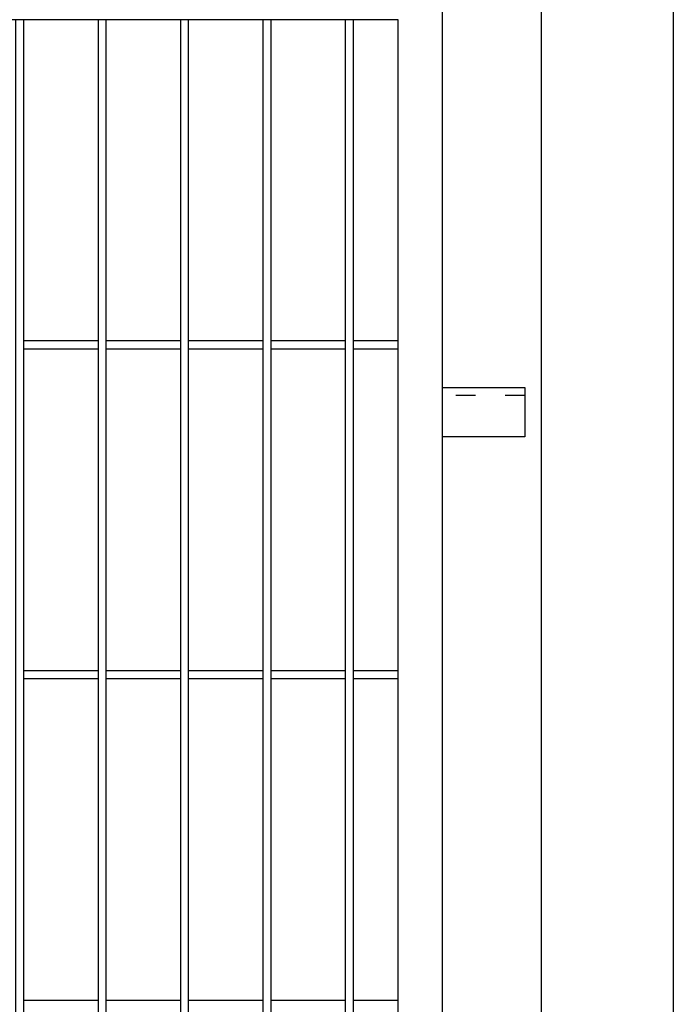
# Model space of a CAD drawing. Header units: inches. Extents: x 43593 to 117387, y -66787 to -26237.
# Tile 291 of 340: x 51437 to 51516, y -27665 to -27546. Entities that reach past the tile are written whole.
import ezdxf

# ---------------------------------------------------------------- set-up
doc = ezdxf.new("R2010")
doc.units = ezdxf.units.IN
doc.header["$MEASUREMENT"] = 0
doc.linetypes.add('ACAD_ISO03W100', pattern=[30, 12, -18])
doc.layers.add('AW OGRODZENIA', color=253, linetype='Continuous')

msp = doc.modelspace()

# ---------------------------------------------------------------- linework, layer by layer
at = {"layer": 'AW OGRODZENIA'}
for p, q in [((51437.076, -27584.469), (51446.084, -27584.469)), ((51437.076, -27584.469), (51446.084, -27584.469)), ((51437.076, -27584.469), (51446.084, -27584.469)), ((51437.076, -27584.469), (51446.084, -27584.469)), ((51437.076, -27584.469), (51446.084, -27584.469)), ((51437.076, -27584.469), (51446.084, -27584.469)), ((51437.076, -27584.469), (51446.084, -27584.469)), ((51437.076, -27584.469), (51446.084, -27584.469)), ((51437.076, -27584.469), (51446.084, -27584.469)), ((51437.076, -27584.469), (51446.084, -27584.469)), ((51437.076, -27584.469), (51446.084, -27584.469)), ((51437.076, -27584.469), (51446.084, -27584.469)), ((51437.076, -27584.469), (51446.084, -27584.469)), ((51437.076, -27584.469), (51446.084, -27584.469)), ((51437.076, -27584.469), (51446.084, -27584.469)), ((51437.076, -27584.469), (51446.084, -27584.469)), ((51437.076, -27584.469), (51446.084, -27584.469)), ((51437.076, -27584.469), (51446.084, -27584.469)), ((51437.076, -27584.469), (51446.084, -27584.469)), ((51437.076, -27584.469), (51446.084, -27584.469)), ((51437.076, -27584.469), (51446.084, -27584.469)), ((51437.076, -27584.469), (51446.084, -27584.469)), ((51437.076, -27584.469), (51446.084, -27584.469)), ((51437.076, -27584.469), (51446.084, -27584.469)), ((51437.076, -27584.469), (51446.084, -27584.469)), ((51447.076, -27584.469), (51456.084, -27584.469)), ((51447.076, -27584.469), (51456.084, -27584.469)), ((51447.076, -27584.469), (51456.084, -27584.469)), ((51447.076, -27584.469), (51456.084, -27584.469)), ((51447.076, -27584.469), (51456.084, -27584.469)), ((51447.076, -27584.469), (51456.084, -27584.469)), ((51447.076, -27584.469), (51456.084, -27584.469)), ((51447.076, -27584.469), (51456.084, -27584.469)), ((51447.076, -27584.469), (51456.084, -27584.469)), ((51447.076, -27584.469), (51456.084, -27584.469)), ((51447.076, -27584.469), (51456.084, -27584.469)), ((51447.076, -27584.469), (51456.084, -27584.469)), ((51447.076, -27584.469), (51456.084, -27584.469)), ((51447.076, -27584.469), (51456.084, -27584.469)), ((51447.076, -27584.469), (51456.084, -27584.469)), ((51447.076, -27584.469), (51456.084, -27584.469)), ((51447.076, -27584.469), (51456.084, -27584.469)), ((51447.076, -27584.469), (51456.084, -27584.469)), ((51447.076, -27584.469), (51456.084, -27584.469)), ((51447.076, -27584.469), (51456.084, -27584.469)), ((51447.076, -27584.469), (51456.084, -27584.469)), ((51447.076, -27584.469), (51456.084, -27584.469)), ((51447.076, -27584.469), (51456.084, -27584.469)), ((51447.076, -27584.469), (51456.084, -27584.469)), ((51447.076, -27584.469), (51456.084, -27584.469)), ((51457.076, -27584.469), (51466.084, -27584.469)), ((51457.076, -27584.469), (51466.084, -27584.469)), ((51457.076, -27584.469), (51466.084, -27584.469)), ((51457.076, -27584.469), (51466.084, -27584.469)), ((51457.076, -27584.469), (51466.084, -27584.469)), ((51457.076, -27584.469), (51466.084, -27584.469)), ((51457.076, -27584.469), (51466.084, -27584.469)), ((51457.076, -27584.469), (51466.084, -27584.469)), ((51457.076, -27584.469), (51466.084, -27584.469)), ((51457.076, -27584.469), (51466.084, -27584.469)), ((51457.076, -27584.469), (51466.084, -27584.469)), ((51457.076, -27584.469), (51466.084, -27584.469)), ((51457.076, -27584.469), (51466.084, -27584.469)), ((51457.076, -27584.469), (51466.084, -27584.469)), ((51457.076, -27584.469), (51466.084, -27584.469)), ((51457.076, -27584.469), (51466.084, -27584.469)), ((51457.076, -27584.469), (51466.084, -27584.469)), ((51457.076, -27584.469), (51466.084, -27584.469)), ((51457.076, -27584.469), (51466.084, -27584.469)), ((51457.076, -27584.469), (51466.084, -27584.469)), ((51457.076, -27584.469), (51466.084, -27584.469)), ((51457.076, -27584.469), (51466.084, -27584.469)), ((51457.076, -27584.469), (51466.084, -27584.469)), ((51457.076, -27584.469), (51466.084, -27584.469)), ((51457.076, -27584.469), (51466.084, -27584.469)), ((51467.076, -27584.469), (51476.084, -27584.469)), ((51467.076, -27584.469), (51476.084, -27584.469)), ((51467.076, -27584.469), (51476.084, -27584.469)), ((51467.076, -27584.469), (51476.084, -27584.469)), ((51467.076, -27584.469), (51476.084, -27584.469)), ((51467.076, -27584.469), (51476.084, -27584.469)), ((51467.076, -27584.469), (51476.084, -27584.469)), ((51467.076, -27584.469), (51476.084, -27584.469)), ((51467.076, -27584.469), (51476.084, -27584.469)), ((51467.076, -27584.469), (51476.084, -27584.469)), ((51467.076, -27584.469), (51476.084, -27584.469)), ((51467.076, -27584.469), (51476.084, -27584.469)), ((51467.076, -27584.469), (51476.084, -27584.469)), ((51467.076, -27584.469), (51476.084, -27584.469)), ((51467.076, -27584.469), (51476.084, -27584.469)), ((51467.076, -27584.469), (51476.084, -27584.469)), ((51467.076, -27584.469), (51476.084, -27584.469)), ((51467.076, -27584.469), (51476.084, -27584.469)), ((51467.076, -27584.469), (51476.084, -27584.469)), ((51467.076, -27584.469), (51476.084, -27584.469)), ((51467.076, -27584.469), (51476.084, -27584.469)), ((51467.076, -27584.469), (51476.084, -27584.469)), ((51467.076, -27584.469), (51476.084, -27584.469)), ((51467.076, -27584.469), (51476.084, -27584.469)), ((51467.076, -27584.469), (51476.084, -27584.469)), ((51477.076, -27584.469), (51482.476, -27584.469)), ((51477.076, -27584.469), (51482.476, -27584.469)), ((51477.076, -27584.469), (51482.476, -27584.469)), ((51477.076, -27584.469), (51482.476, -27584.469)), ((51477.076, -27584.469), (51482.476, -27584.469)), ((51477.076, -27584.469), (51482.476, -27584.469)), ((51477.076, -27584.469), (51482.476, -27584.469)), ((51477.076, -27584.469), (51482.476, -27584.469)), ((51477.076, -27584.469), (51482.476, -27584.469)), ((51477.076, -27584.469), (51482.476, -27584.469)), ((51477.076, -27584.469), (51482.476, -27584.469)), ((51477.076, -27584.469), (51482.476, -27584.469)), ((51477.076, -27584.469), (51482.476, -27584.469)), ((51477.076, -27584.469), (51482.476, -27584.469)), ((51477.076, -27584.469), (51482.476, -27584.469)), ((51477.076, -27584.469), (51482.476, -27584.469)), ((51477.076, -27584.469), (51482.476, -27584.469)), ((51477.076, -27584.469), (51482.476, -27584.469)), ((51477.076, -27584.469), (51482.476, -27584.469)), ((51477.076, -27584.469), (51482.476, -27584.469)), ((51477.076, -27584.469), (51482.476, -27584.469)), ((51477.076, -27584.469), (51482.476, -27584.469)), ((51477.076, -27584.469), (51482.476, -27584.469)), ((51477.076, -27584.469), (51482.476, -27584.469)), ((51477.076, -27584.469), (51482.476, -27584.469)), ((51437.076, -27585.469), (51446.084, -27585.469)), ((51437.076, -27585.469), (51446.084, -27585.469)), ((51437.076, -27585.469), (51446.084, -27585.469)), ((51437.076, -27585.469), (51446.084, -27585.469)), ((51437.076, -27585.469), (51446.084, -27585.469)), ((51437.076, -27585.469), (51446.084, -27585.469)), ((51437.076, -27585.469), (51446.084, -27585.469)), ((51437.076, -27585.469), (51446.084, -27585.469)), ((51437.076, -27585.469), (51446.084, -27585.469)), ((51437.076, -27585.469), (51446.084, -27585.469)), ((51437.076, -27585.469), (51446.084, -27585.469)), ((51437.076, -27585.469), (51446.084, -27585.469)), ((51437.076, -27585.469), (51446.084, -27585.469)), ((51437.076, -27585.469), (51446.084, -27585.469)), ((51437.076, -27585.469), (51446.084, -27585.469)), ((51437.076, -27585.469), (51446.084, -27585.469)), ((51437.076, -27585.469), (51446.084, -27585.469)), ((51437.076, -27585.469), (51446.084, -27585.469)), ((51437.076, -27585.469), (51446.084, -27585.469)), ((51437.076, -27585.469), (51446.084, -27585.469)), ((51437.076, -27585.469), (51446.084, -27585.469)), ((51437.076, -27585.469), (51446.084, -27585.469)), ((51437.076, -27585.469), (51446.084, -27585.469)), ((51437.076, -27585.469), (51446.084, -27585.469)), ((51437.076, -27585.469), (51446.084, -27585.469)), ((51447.076, -27585.469), (51456.084, -27585.469)), ((51447.076, -27585.469), (51456.084, -27585.469)), ((51447.076, -27585.469), (51456.084, -27585.469)), ((51447.076, -27585.469), (51456.084, -27585.469)), ((51447.076, -27585.469), (51456.084, -27585.469)), ((51447.076, -27585.469), (51456.084, -27585.469)), ((51447.076, -27585.469), (51456.084, -27585.469)), ((51447.076, -27585.469), (51456.084, -27585.469)), ((51447.076, -27585.469), (51456.084, -27585.469)), ((51447.076, -27585.469), (51456.084, -27585.469)), ((51447.076, -27585.469), (51456.084, -27585.469)), ((51447.076, -27585.469), (51456.084, -27585.469)), ((51447.076, -27585.469), (51456.084, -27585.469)), ((51447.076, -27585.469), (51456.084, -27585.469)), ((51447.076, -27585.469), (51456.084, -27585.469)), ((51447.076, -27585.469), (51456.084, -27585.469)), ((51447.076, -27585.469), (51456.084, -27585.469)), ((51447.076, -27585.469), (51456.084, -27585.469)), ((51447.076, -27585.469), (51456.084, -27585.469)), ((51447.076, -27585.469), (51456.084, -27585.469)), ((51447.076, -27585.469), (51456.084, -27585.469)), ((51447.076, -27585.469), (51456.084, -27585.469)), ((51447.076, -27585.469), (51456.084, -27585.469)), ((51447.076, -27585.469), (51456.084, -27585.469)), ((51447.076, -27585.469), (51456.084, -27585.469)), ((51457.076, -27585.469), (51466.084, -27585.469)), ((51457.076, -27585.469), (51466.084, -27585.469)), ((51457.076, -27585.469), (51466.084, -27585.469)), ((51457.076, -27585.469), (51466.084, -27585.469)), ((51457.076, -27585.469), (51466.084, -27585.469)), ((51457.076, -27585.469), (51466.084, -27585.469)), ((51457.076, -27585.469), (51466.084, -27585.469)), ((51457.076, -27585.469), (51466.084, -27585.469)), ((51457.076, -27585.469), (51466.084, -27585.469)), ((51457.076, -27585.469), (51466.084, -27585.469)), ((51457.076, -27585.469), (51466.084, -27585.469)), ((51457.076, -27585.469), (51466.084, -27585.469)), ((51457.076, -27585.469), (51466.084, -27585.469)), ((51457.076, -27585.469), (51466.084, -27585.469)), ((51457.076, -27585.469), (51466.084, -27585.469)), ((51457.076, -27585.469), (51466.084, -27585.469)), ((51457.076, -27585.469), (51466.084, -27585.469)), ((51457.076, -27585.469), (51466.084, -27585.469)), ((51457.076, -27585.469), (51466.084, -27585.469)), ((51457.076, -27585.469), (51466.084, -27585.469)), ((51457.076, -27585.469), (51466.084, -27585.469)), ((51457.076, -27585.469), (51466.084, -27585.469)), ((51457.076, -27585.469), (51466.084, -27585.469)), ((51457.076, -27585.469), (51466.084, -27585.469)), ((51457.076, -27585.469), (51466.084, -27585.469)), ((51467.076, -27585.469), (51476.084, -27585.469)), ((51467.076, -27585.469), (51476.084, -27585.469)), ((51467.076, -27585.469), (51476.084, -27585.469)), ((51467.076, -27585.469), (51476.084, -27585.469)), ((51467.076, -27585.469), (51476.084, -27585.469)), ((51467.076, -27585.469), (51476.084, -27585.469)), ((51467.076, -27585.469), (51476.084, -27585.469)), ((51467.076, -27585.469), (51476.084, -27585.469)), ((51467.076, -27585.469), (51476.084, -27585.469)), ((51467.076, -27585.469), (51476.084, -27585.469)), ((51467.076, -27585.469), (51476.084, -27585.469)), ((51467.076, -27585.469), (51476.084, -27585.469)), ((51467.076, -27585.469), (51476.084, -27585.469)), ((51467.076, -27585.469), (51476.084, -27585.469)), ((51467.076, -27585.469), (51476.084, -27585.469)), ((51467.076, -27585.469), (51476.084, -27585.469)), ((51467.076, -27585.469), (51476.084, -27585.469)), ((51467.076, -27585.469), (51476.084, -27585.469)), ((51467.076, -27585.469), (51476.084, -27585.469)), ((51467.076, -27585.469), (51476.084, -27585.469)), ((51467.076, -27585.469), (51476.084, -27585.469)), ((51467.076, -27585.469), (51476.084, -27585.469)), ((51467.076, -27585.469), (51476.084, -27585.469)), ((51467.076, -27585.469), (51476.084, -27585.469)), ((51467.076, -27585.469), (51476.084, -27585.469)), ((51477.076, -27585.469), (51482.476, -27585.469)), ((51477.076, -27585.469), (51482.476, -27585.469)), ((51477.076, -27585.469), (51482.476, -27585.469)), ((51477.076, -27585.469), (51482.476, -27585.469)), ((51477.076, -27585.469), (51482.476, -27585.469)), ((51477.076, -27585.469), (51482.476, -27585.469)), ((51477.076, -27585.469), (51482.476, -27585.469)), ((51477.076, -27585.469), (51482.476, -27585.469)), ((51477.076, -27585.469), (51482.476, -27585.469)), ((51477.076, -27585.469), (51482.476, -27585.469)), ((51477.076, -27585.469), (51482.476, -27585.469)), ((51477.076, -27585.469), (51482.476, -27585.469)), ((51477.076, -27585.469), (51482.476, -27585.469)), ((51477.076, -27585.469), (51482.476, -27585.469)), ((51477.076, -27585.469), (51482.476, -27585.469)), ((51477.076, -27585.469), (51482.476, -27585.469)), ((51477.076, -27585.469), (51482.476, -27585.469)), ((51477.076, -27585.469), (51482.476, -27585.469)), ((51477.076, -27585.469), (51482.476, -27585.469)), ((51477.076, -27585.469), (51482.476, -27585.469)), ((51477.076, -27585.469), (51482.476, -27585.469)), ((51477.076, -27585.469), (51482.476, -27585.469)), ((51477.076, -27585.469), (51482.476, -27585.469)), ((51477.076, -27585.469), (51482.476, -27585.469)), ((51477.076, -27585.469), (51482.476, -27585.469)), ((51487.876, -27590.148), (51497.876, -27590.148)), ((51497.876, -27590.148), (51497.876, -27596.148)), ((51497.876, -27590.148), (51497.876, -27596.148)), ((51497.876, -27596.148), (51487.876, -27596.148)), ((51437.076, -27624.469), (51446.084, -27624.469)), ((51437.076, -27624.469), (51446.084, -27624.469)), ((51437.076, -27624.469), (51446.084, -27624.469)), ((51437.076, -27624.469), (51446.084, -27624.469)), ((51437.076, -27624.469), (51446.084, -27624.469)), ((51437.076, -27624.469), (51446.084, -27624.469)), ((51437.076, -27624.469), (51446.084, -27624.469)), ((51437.076, -27624.469), (51446.084, -27624.469)), ((51437.076, -27624.469), (51446.084, -27624.469)), ((51437.076, -27624.469), (51446.084, -27624.469)), ((51437.076, -27624.469), (51446.084, -27624.469)), ((51437.076, -27624.469), (51446.084, -27624.469)), ((51437.076, -27624.469), (51446.084, -27624.469)), ((51437.076, -27624.469), (51446.084, -27624.469)), ((51437.076, -27624.469), (51446.084, -27624.469)), ((51437.076, -27624.469), (51446.084, -27624.469)), ((51437.076, -27624.469), (51446.084, -27624.469)), ((51437.076, -27624.469), (51446.084, -27624.469)), ((51437.076, -27624.469), (51446.084, -27624.469)), ((51437.076, -27624.469), (51446.084, -27624.469)), ((51437.076, -27624.469), (51446.084, -27624.469)), ((51437.076, -27624.469), (51446.084, -27624.469)), ((51437.076, -27624.469), (51446.084, -27624.469)), ((51437.076, -27624.469), (51446.084, -27624.469)), ((51437.076, -27624.469), (51446.084, -27624.469)), ((51447.076, -27624.469), (51456.084, -27624.469)), ((51447.076, -27624.469), (51456.084, -27624.469)), ((51447.076, -27624.469), (51456.084, -27624.469)), ((51447.076, -27624.469), (51456.084, -27624.469)), ((51447.076, -27624.469), (51456.084, -27624.469)), ((51447.076, -27624.469), (51456.084, -27624.469)), ((51447.076, -27624.469), (51456.084, -27624.469)), ((51447.076, -27624.469), (51456.084, -27624.469)), ((51447.076, -27624.469), (51456.084, -27624.469)), ((51447.076, -27624.469), (51456.084, -27624.469)), ((51447.076, -27624.469), (51456.084, -27624.469)), ((51447.076, -27624.469), (51456.084, -27624.469)), ((51447.076, -27624.469), (51456.084, -27624.469)), ((51447.076, -27624.469), (51456.084, -27624.469)), ((51447.076, -27624.469), (51456.084, -27624.469)), ((51447.076, -27624.469), (51456.084, -27624.469)), ((51447.076, -27624.469), (51456.084, -27624.469)), ((51447.076, -27624.469), (51456.084, -27624.469)), ((51447.076, -27624.469), (51456.084, -27624.469)), ((51447.076, -27624.469), (51456.084, -27624.469)), ((51447.076, -27624.469), (51456.084, -27624.469)), ((51447.076, -27624.469), (51456.084, -27624.469)), ((51447.076, -27624.469), (51456.084, -27624.469)), ((51447.076, -27624.469), (51456.084, -27624.469)), ((51447.076, -27624.469), (51456.084, -27624.469)), ((51457.076, -27624.469), (51466.084, -27624.469)), ((51457.076, -27624.469), (51466.084, -27624.469)), ((51457.076, -27624.469), (51466.084, -27624.469)), ((51457.076, -27624.469), (51466.084, -27624.469)), ((51457.076, -27624.469), (51466.084, -27624.469)), ((51457.076, -27624.469), (51466.084, -27624.469)), ((51457.076, -27624.469), (51466.084, -27624.469)), ((51457.076, -27624.469), (51466.084, -27624.469)), ((51457.076, -27624.469), (51466.084, -27624.469)), ((51457.076, -27624.469), (51466.084, -27624.469)), ((51457.076, -27624.469), (51466.084, -27624.469)), ((51457.076, -27624.469), (51466.084, -27624.469)), ((51457.076, -27624.469), (51466.084, -27624.469)), ((51457.076, -27624.469), (51466.084, -27624.469)), ((51457.076, -27624.469), (51466.084, -27624.469)), ((51457.076, -27624.469), (51466.084, -27624.469)), ((51457.076, -27624.469), (51466.084, -27624.469)), ((51457.076, -27624.469), (51466.084, -27624.469)), ((51457.076, -27624.469), (51466.084, -27624.469)), ((51457.076, -27624.469), (51466.084, -27624.469)), ((51457.076, -27624.469), (51466.084, -27624.469)), ((51457.076, -27624.469), (51466.084, -27624.469)), ((51457.076, -27624.469), (51466.084, -27624.469)), ((51457.076, -27624.469), (51466.084, -27624.469)), ((51457.076, -27624.469), (51466.084, -27624.469)), ((51467.076, -27624.469), (51476.084, -27624.469)), ((51467.076, -27624.469), (51476.084, -27624.469)), ((51467.076, -27624.469), (51476.084, -27624.469)), ((51467.076, -27624.469), (51476.084, -27624.469)), ((51467.076, -27624.469), (51476.084, -27624.469)), ((51467.076, -27624.469), (51476.084, -27624.469)), ((51467.076, -27624.469), (51476.084, -27624.469)), ((51467.076, -27624.469), (51476.084, -27624.469)), ((51467.076, -27624.469), (51476.084, -27624.469)), ((51467.076, -27624.469), (51476.084, -27624.469)), ((51467.076, -27624.469), (51476.084, -27624.469)), ((51467.076, -27624.469), (51476.084, -27624.469)), ((51467.076, -27624.469), (51476.084, -27624.469)), ((51467.076, -27624.469), (51476.084, -27624.469)), ((51467.076, -27624.469), (51476.084, -27624.469)), ((51467.076, -27624.469), (51476.084, -27624.469)), ((51467.076, -27624.469), (51476.084, -27624.469)), ((51467.076, -27624.469), (51476.084, -27624.469)), ((51467.076, -27624.469), (51476.084, -27624.469)), ((51467.076, -27624.469), (51476.084, -27624.469)), ((51467.076, -27624.469), (51476.084, -27624.469)), ((51467.076, -27624.469), (51476.084, -27624.469)), ((51467.076, -27624.469), (51476.084, -27624.469)), ((51467.076, -27624.469), (51476.084, -27624.469)), ((51467.076, -27624.469), (51476.084, -27624.469)), ((51477.076, -27624.469), (51482.476, -27624.469)), ((51477.076, -27624.469), (51482.476, -27624.469)), ((51477.076, -27624.469), (51482.476, -27624.469)), ((51477.076, -27624.469), (51482.476, -27624.469)), ((51477.076, -27624.469), (51482.476, -27624.469)), ((51477.076, -27624.469), (51482.476, -27624.469)), ((51477.076, -27624.469), (51482.476, -27624.469)), ((51477.076, -27624.469), (51482.476, -27624.469)), ((51477.076, -27624.469), (51482.476, -27624.469)), ((51477.076, -27624.469), (51482.476, -27624.469)), ((51477.076, -27624.469), (51482.476, -27624.469)), ((51477.076, -27624.469), (51482.476, -27624.469)), ((51477.076, -27624.469), (51482.476, -27624.469)), ((51477.076, -27624.469), (51482.476, -27624.469)), ((51477.076, -27624.469), (51482.476, -27624.469)), ((51477.076, -27624.469), (51482.476, -27624.469)), ((51477.076, -27624.469), (51482.476, -27624.469)), ((51477.076, -27624.469), (51482.476, -27624.469)), ((51477.076, -27624.469), (51482.476, -27624.469)), ((51477.076, -27624.469), (51482.476, -27624.469)), ((51477.076, -27624.469), (51482.476, -27624.469)), ((51477.076, -27624.469), (51482.476, -27624.469)), ((51477.076, -27624.469), (51482.476, -27624.469)), ((51477.076, -27624.469), (51482.476, -27624.469)), ((51477.076, -27624.469), (51482.476, -27624.469)), ((51437.076, -27625.469), (51446.084, -27625.469)), ((51437.076, -27625.469), (51446.084, -27625.469)), ((51437.076, -27625.469), (51446.084, -27625.469)), ((51437.076, -27625.469), (51446.084, -27625.469)), ((51437.076, -27625.469), (51446.084, -27625.469)), ((51437.076, -27625.469), (51446.084, -27625.469)), ((51437.076, -27625.469), (51446.084, -27625.469)), ((51437.076, -27625.469), (51446.084, -27625.469)), ((51437.076, -27625.469), (51446.084, -27625.469)), ((51437.076, -27625.469), (51446.084, -27625.469)), ((51437.076, -27625.469), (51446.084, -27625.469)), ((51437.076, -27625.469), (51446.084, -27625.469)), ((51437.076, -27625.469), (51446.084, -27625.469)), ((51437.076, -27625.469), (51446.084, -27625.469)), ((51437.076, -27625.469), (51446.084, -27625.469)), ((51437.076, -27625.469), (51446.084, -27625.469)), ((51437.076, -27625.469), (51446.084, -27625.469)), ((51437.076, -27625.469), (51446.084, -27625.469)), ((51437.076, -27625.469), (51446.084, -27625.469)), ((51437.076, -27625.469), (51446.084, -27625.469)), ((51437.076, -27625.469), (51446.084, -27625.469)), ((51437.076, -27625.469), (51446.084, -27625.469)), ((51437.076, -27625.469), (51446.084, -27625.469)), ((51437.076, -27625.469), (51446.084, -27625.469)), ((51437.076, -27625.469), (51446.084, -27625.469)), ((51447.076, -27625.469), (51456.084, -27625.469)), ((51447.076, -27625.469), (51456.084, -27625.469)), ((51447.076, -27625.469), (51456.084, -27625.469)), ((51447.076, -27625.469), (51456.084, -27625.469)), ((51447.076, -27625.469), (51456.084, -27625.469)), ((51447.076, -27625.469), (51456.084, -27625.469)), ((51447.076, -27625.469), (51456.084, -27625.469)), ((51447.076, -27625.469), (51456.084, -27625.469)), ((51447.076, -27625.469), (51456.084, -27625.469)), ((51447.076, -27625.469), (51456.084, -27625.469)), ((51447.076, -27625.469), (51456.084, -27625.469)), ((51447.076, -27625.469), (51456.084, -27625.469)), ((51447.076, -27625.469), (51456.084, -27625.469)), ((51447.076, -27625.469), (51456.084, -27625.469)), ((51447.076, -27625.469), (51456.084, -27625.469)), ((51447.076, -27625.469), (51456.084, -27625.469)), ((51447.076, -27625.469), (51456.084, -27625.469)), ((51447.076, -27625.469), (51456.084, -27625.469)), ((51447.076, -27625.469), (51456.084, -27625.469)), ((51447.076, -27625.469), (51456.084, -27625.469)), ((51447.076, -27625.469), (51456.084, -27625.469)), ((51447.076, -27625.469), (51456.084, -27625.469)), ((51447.076, -27625.469), (51456.084, -27625.469)), ((51447.076, -27625.469), (51456.084, -27625.469)), ((51447.076, -27625.469), (51456.084, -27625.469)), ((51457.076, -27625.469), (51466.084, -27625.469)), ((51457.076, -27625.469), (51466.084, -27625.469)), ((51457.076, -27625.469), (51466.084, -27625.469)), ((51457.076, -27625.469), (51466.084, -27625.469)), ((51457.076, -27625.469), (51466.084, -27625.469)), ((51457.076, -27625.469), (51466.084, -27625.469)), ((51457.076, -27625.469), (51466.084, -27625.469)), ((51457.076, -27625.469), (51466.084, -27625.469)), ((51457.076, -27625.469), (51466.084, -27625.469)), ((51457.076, -27625.469), (51466.084, -27625.469)), ((51457.076, -27625.469), (51466.084, -27625.469)), ((51457.076, -27625.469), (51466.084, -27625.469)), ((51457.076, -27625.469), (51466.084, -27625.469)), ((51457.076, -27625.469), (51466.084, -27625.469)), ((51457.076, -27625.469), (51466.084, -27625.469)), ((51457.076, -27625.469), (51466.084, -27625.469)), ((51457.076, -27625.469), (51466.084, -27625.469)), ((51457.076, -27625.469), (51466.084, -27625.469)), ((51457.076, -27625.469), (51466.084, -27625.469)), ((51457.076, -27625.469), (51466.084, -27625.469)), ((51457.076, -27625.469), (51466.084, -27625.469)), ((51457.076, -27625.469), (51466.084, -27625.469)), ((51457.076, -27625.469), (51466.084, -27625.469)), ((51457.076, -27625.469), (51466.084, -27625.469)), ((51457.076, -27625.469), (51466.084, -27625.469)), ((51467.076, -27625.469), (51476.084, -27625.469)), ((51467.076, -27625.469), (51476.084, -27625.469)), ((51467.076, -27625.469), (51476.084, -27625.469)), ((51467.076, -27625.469), (51476.084, -27625.469)), ((51467.076, -27625.469), (51476.084, -27625.469)), ((51467.076, -27625.469), (51476.084, -27625.469)), ((51467.076, -27625.469), (51476.084, -27625.469)), ((51467.076, -27625.469), (51476.084, -27625.469)), ((51467.076, -27625.469), (51476.084, -27625.469)), ((51467.076, -27625.469), (51476.084, -27625.469)), ((51467.076, -27625.469), (51476.084, -27625.469)), ((51467.076, -27625.469), (51476.084, -27625.469)), ((51467.076, -27625.469), (51476.084, -27625.469)), ((51467.076, -27625.469), (51476.084, -27625.469)), ((51467.076, -27625.469), (51476.084, -27625.469)), ((51467.076, -27625.469), (51476.084, -27625.469)), ((51467.076, -27625.469), (51476.084, -27625.469)), ((51467.076, -27625.469), (51476.084, -27625.469)), ((51467.076, -27625.469), (51476.084, -27625.469)), ((51467.076, -27625.469), (51476.084, -27625.469)), ((51467.076, -27625.469), (51476.084, -27625.469)), ((51467.076, -27625.469), (51476.084, -27625.469)), ((51467.076, -27625.469), (51476.084, -27625.469)), ((51467.076, -27625.469), (51476.084, -27625.469)), ((51467.076, -27625.469), (51476.084, -27625.469)), ((51477.076, -27625.469), (51482.476, -27625.469)), ((51477.076, -27625.469), (51482.476, -27625.469)), ((51477.076, -27625.469), (51482.476, -27625.469)), ((51477.076, -27625.469), (51482.476, -27625.469)), ((51477.076, -27625.469), (51482.476, -27625.469)), ((51477.076, -27625.469), (51482.476, -27625.469)), ((51477.076, -27625.469), (51482.476, -27625.469)), ((51477.076, -27625.469), (51482.476, -27625.469)), ((51477.076, -27625.469), (51482.476, -27625.469)), ((51477.076, -27625.469), (51482.476, -27625.469)), ((51477.076, -27625.469), (51482.476, -27625.469)), ((51477.076, -27625.469), (51482.476, -27625.469)), ((51477.076, -27625.469), (51482.476, -27625.469)), ((51477.076, -27625.469), (51482.476, -27625.469)), ((51477.076, -27625.469), (51482.476, -27625.469)), ((51477.076, -27625.469), (51482.476, -27625.469)), ((51477.076, -27625.469), (51482.476, -27625.469)), ((51477.076, -27625.469), (51482.476, -27625.469)), ((51477.076, -27625.469), (51482.476, -27625.469)), ((51477.076, -27625.469), (51482.476, -27625.469)), ((51477.076, -27625.469), (51482.476, -27625.469)), ((51477.076, -27625.469), (51482.476, -27625.469)), ((51477.076, -27625.469), (51482.476, -27625.469)), ((51477.076, -27625.469), (51482.476, -27625.469)), ((51477.076, -27625.469), (51482.476, -27625.469)), ((51437.076, -27664.469), (51446.084, -27664.469)), ((51437.076, -27664.469), (51446.084, -27664.469)), ((51437.076, -27664.469), (51446.084, -27664.469)), ((51437.076, -27664.469), (51446.084, -27664.469)), ((51437.076, -27664.469), (51446.084, -27664.469)), ((51437.076, -27664.469), (51446.084, -27664.469)), ((51437.076, -27664.469), (51446.084, -27664.469)), ((51437.076, -27664.469), (51446.084, -27664.469)), ((51437.076, -27664.469), (51446.084, -27664.469)), ((51437.076, -27664.469), (51446.084, -27664.469)), ((51437.076, -27664.469), (51446.084, -27664.469)), ((51437.076, -27664.469), (51446.084, -27664.469)), ((51437.076, -27664.469), (51446.084, -27664.469)), ((51437.076, -27664.469), (51446.084, -27664.469)), ((51437.076, -27664.469), (51446.084, -27664.469)), ((51437.076, -27664.469), (51446.084, -27664.469)), ((51437.076, -27664.469), (51446.084, -27664.469)), ((51437.076, -27664.469), (51446.084, -27664.469)), ((51437.076, -27664.469), (51446.084, -27664.469)), ((51437.076, -27664.469), (51446.084, -27664.469)), ((51437.076, -27664.469), (51446.084, -27664.469)), ((51437.076, -27664.469), (51446.084, -27664.469)), ((51437.076, -27664.469), (51446.084, -27664.469)), ((51437.076, -27664.469), (51446.084, -27664.469)), ((51437.076, -27664.469), (51446.084, -27664.469)), ((51447.076, -27664.469), (51456.084, -27664.469)), ((51447.076, -27664.469), (51456.084, -27664.469)), ((51447.076, -27664.469), (51456.084, -27664.469)), ((51447.076, -27664.469), (51456.084, -27664.469)), ((51447.076, -27664.469), (51456.084, -27664.469)), ((51447.076, -27664.469), (51456.084, -27664.469)), ((51447.076, -27664.469), (51456.084, -27664.469)), ((51447.076, -27664.469), (51456.084, -27664.469)), ((51447.076, -27664.469), (51456.084, -27664.469)), ((51447.076, -27664.469), (51456.084, -27664.469)), ((51447.076, -27664.469), (51456.084, -27664.469)), ((51447.076, -27664.469), (51456.084, -27664.469)), ((51447.076, -27664.469), (51456.084, -27664.469)), ((51447.076, -27664.469), (51456.084, -27664.469)), ((51447.076, -27664.469), (51456.084, -27664.469)), ((51447.076, -27664.469), (51456.084, -27664.469)), ((51447.076, -27664.469), (51456.084, -27664.469)), ((51447.076, -27664.469), (51456.084, -27664.469)), ((51447.076, -27664.469), (51456.084, -27664.469)), ((51447.076, -27664.469), (51456.084, -27664.469)), ((51447.076, -27664.469), (51456.084, -27664.469)), ((51447.076, -27664.469), (51456.084, -27664.469)), ((51447.076, -27664.469), (51456.084, -27664.469)), ((51447.076, -27664.469), (51456.084, -27664.469)), ((51447.076, -27664.469), (51456.084, -27664.469)), ((51457.076, -27664.469), (51466.084, -27664.469)), ((51457.076, -27664.469), (51466.084, -27664.469)), ((51457.076, -27664.469), (51466.084, -27664.469)), ((51457.076, -27664.469), (51466.084, -27664.469)), ((51457.076, -27664.469), (51466.084, -27664.469)), ((51457.076, -27664.469), (51466.084, -27664.469)), ((51457.076, -27664.469), (51466.084, -27664.469)), ((51457.076, -27664.469), (51466.084, -27664.469)), ((51457.076, -27664.469), (51466.084, -27664.469)), ((51457.076, -27664.469), (51466.084, -27664.469)), ((51457.076, -27664.469), (51466.084, -27664.469)), ((51457.076, -27664.469), (51466.084, -27664.469)), ((51457.076, -27664.469), (51466.084, -27664.469)), ((51457.076, -27664.469), (51466.084, -27664.469)), ((51457.076, -27664.469), (51466.084, -27664.469)), ((51457.076, -27664.469), (51466.084, -27664.469)), ((51457.076, -27664.469), (51466.084, -27664.469)), ((51457.076, -27664.469), (51466.084, -27664.469)), ((51457.076, -27664.469), (51466.084, -27664.469)), ((51457.076, -27664.469), (51466.084, -27664.469)), ((51457.076, -27664.469), (51466.084, -27664.469)), ((51457.076, -27664.469), (51466.084, -27664.469)), ((51457.076, -27664.469), (51466.084, -27664.469)), ((51457.076, -27664.469), (51466.084, -27664.469)), ((51457.076, -27664.469), (51466.084, -27664.469)), ((51467.076, -27664.469), (51476.084, -27664.469)), ((51467.076, -27664.469), (51476.084, -27664.469)), ((51467.076, -27664.469), (51476.084, -27664.469)), ((51467.076, -27664.469), (51476.084, -27664.469)), ((51467.076, -27664.469), (51476.084, -27664.469)), ((51467.076, -27664.469), (51476.084, -27664.469)), ((51467.076, -27664.469), (51476.084, -27664.469)), ((51467.076, -27664.469), (51476.084, -27664.469)), ((51467.076, -27664.469), (51476.084, -27664.469)), ((51467.076, -27664.469), (51476.084, -27664.469)), ((51467.076, -27664.469), (51476.084, -27664.469)), ((51467.076, -27664.469), (51476.084, -27664.469)), ((51467.076, -27664.469), (51476.084, -27664.469)), ((51467.076, -27664.469), (51476.084, -27664.469)), ((51467.076, -27664.469), (51476.084, -27664.469)), ((51467.076, -27664.469), (51476.084, -27664.469)), ((51467.076, -27664.469), (51476.084, -27664.469)), ((51467.076, -27664.469), (51476.084, -27664.469)), ((51467.076, -27664.469), (51476.084, -27664.469)), ((51467.076, -27664.469), (51476.084, -27664.469)), ((51467.076, -27664.469), (51476.084, -27664.469)), ((51467.076, -27664.469), (51476.084, -27664.469)), ((51467.076, -27664.469), (51476.084, -27664.469)), ((51467.076, -27664.469), (51476.084, -27664.469)), ((51467.076, -27664.469), (51476.084, -27664.469)), ((51477.076, -27664.469), (51482.476, -27664.469)), ((51477.076, -27664.469), (51482.476, -27664.469)), ((51477.076, -27664.469), (51482.476, -27664.469)), ((51477.076, -27664.469), (51482.476, -27664.469)), ((51477.076, -27664.469), (51482.476, -27664.469)), ((51477.076, -27664.469), (51482.476, -27664.469)), ((51477.076, -27664.469), (51482.476, -27664.469)), ((51477.076, -27664.469), (51482.476, -27664.469)), ((51477.076, -27664.469), (51482.476, -27664.469)), ((51477.076, -27664.469), (51482.476, -27664.469)), ((51477.076, -27664.469), (51482.476, -27664.469)), ((51477.076, -27664.469), (51482.476, -27664.469)), ((51477.076, -27664.469), (51482.476, -27664.469)), ((51477.076, -27664.469), (51482.476, -27664.469)), ((51477.076, -27664.469), (51482.476, -27664.469)), ((51477.076, -27664.469), (51482.476, -27664.469)), ((51477.076, -27664.469), (51482.476, -27664.469)), ((51477.076, -27664.469), (51482.476, -27664.469)), ((51477.076, -27664.469), (51482.476, -27664.469)), ((51477.076, -27664.469), (51482.476, -27664.469)), ((51477.076, -27664.469), (51482.476, -27664.469)), ((51477.076, -27664.469), (51482.476, -27664.469)), ((51477.076, -27664.469), (51482.476, -27664.469)), ((51477.076, -27664.469), (51482.476, -27664.469)), ((51477.076, -27664.469), (51482.476, -27664.469))]:
    msp.add_line(p, q, dxfattribs=at)
at = {"layer": 'AW OGRODZENIA', "linetype": 'ACAD_ISO03W100', "ltscale": 0.2}
msp.add_line((51497.876, -27591.148), (51487.876, -27591.148), dxfattribs=at)
at = {"layer": 'AW OGRODZENIA', "color": 0}
msp.add_lwpolyline([(51499.876, -27536.148), (51515.876, -27536.148), (51515.876, -27843.161), (51499.876, -27843.161)], close=True, dxfattribs=at)
at = {"layer": 'AW OGRODZENIA'}
for points in [[(51007.876, -27780.148), (51487.876, -27780.148), (51487.876, -27540.148), (51007.876, -27540.148)], [(51013.276, -27774.748), (51482.476, -27774.748), (51482.476, -27545.548), (51013.276, -27545.548)], [(51437.076, -27545.548), (51436.084, -27545.548), (51436.084, -27774.748), (51437.076, -27774.748)], [(51447.076, -27545.548), (51446.084, -27545.548), (51446.084, -27774.748), (51447.076, -27774.748)], [(51457.076, -27545.548), (51456.084, -27545.548), (51456.084, -27774.748), (51457.076, -27774.748)], [(51467.076, -27545.548), (51466.084, -27545.548), (51466.084, -27774.748), (51467.076, -27774.748)], [(51477.076, -27545.548), (51476.084, -27545.548), (51476.084, -27774.748), (51477.076, -27774.748)]]:
    msp.add_lwpolyline(points, close=True, dxfattribs=at)

doc.saveas('drawing.dxf')
